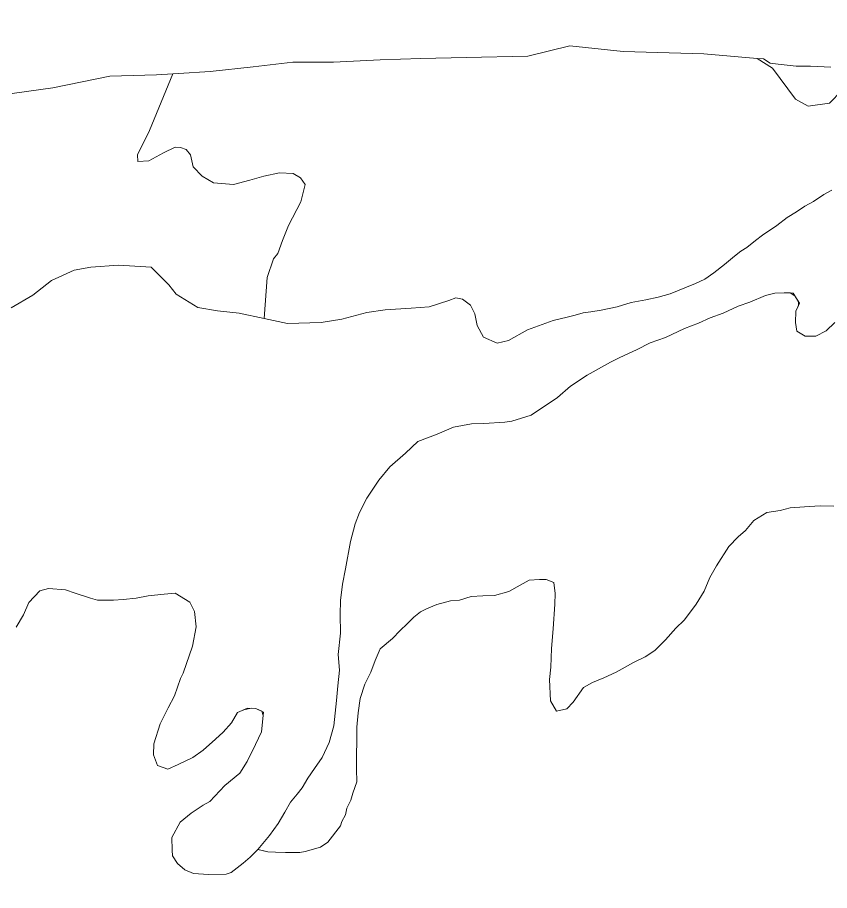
# Model space of a CAD drawing. Extents: x 553962 to 842807, y 8883888 to 9032388.
# Drawn here: x 685079 to 688111, y 8958422 to 8961682 of the extents above; entities that cross this region are included whole.
import ezdxf

# ---------------------------------------------------------------- set-up
doc = ezdxf.new("R2010")
doc.units = 0
doc.header["$LTSCALE"] = 160
doc.layers.add('27', color=7, linetype='Continuous', lineweight=90)
doc.layers.add('4', color=7, linetype='Continuous', lineweight=13)

msp = doc.modelspace()

# ---------------------------------------------------------------- linework, layer by layer
at = {"layer": '27'}
for points in [[(637260.6, 8972975.8), (641524.5, 8971056.2), (652526.1, 8965412.7), (653164.3, 8965062.8), (670790.5, 8953770.1), (686194, 8943929.9), (696283.3, 8937647.1)], [(694874, 8947402.7), (694491.4, 8947729), (693981.6, 8948105.1), (692654.2, 8949437.3), (691811.8, 8950292), (691552.9, 8951277.6), (691093.4, 8951755.3), (689976, 8951721.8), (689441.2, 8951996.3), (689158.9, 8952576.6), (688699.5, 8953029), (687605.5, 8953400.8), (685873.4, 8954400.8), (684752.3, 8955101.5), (681638, 8958243.7), (680641.1, 8959527.7), (679425.4, 8960995.9)]]:
    msp.add_spline(points, degree=3, dxfattribs=at)
at = {"layer": '4'}
for points in [[(687340.8, 8961554.2), (687140.8, 8961575.7), (686984.3, 8961536.7), (686753.8, 8961532.2), (686584.3, 8961527.7), (686432.3, 8961523.7), (686258.3, 8961514.7), (686106.3, 8961514.7), (685958.3, 8961497.7), (685797.8, 8961480.2), (685680.3, 8961471.7), (685658.3, 8961470.5), (685571.8, 8961259.1), (685526.6, 8961168.7), (685527.6, 8961143.8), (685569, 8961146), (685623.8, 8961176.3), (685667.3, 8961196.8), (685687.9, 8961195.9), (685707.9, 8961188), (685724.1, 8961168.4), (685735, 8961123.7), (685767.9, 8961089.6), (685810, 8961063.6), (685885, 8961057.7), (685946.3, 8961073.9), (685998.3, 8961089.2), (686057.4, 8961101.5), (686108.6, 8961098.5), (686135.5, 8961082.8), (686152.5, 8961058.1), (686136.9, 8960992.9), (686090.6, 8960904.2), (686068.4, 8960849.2), (686050.2, 8960800.3), (686034.7, 8960780.1), (686011.2, 8960710.2), (685999.3, 8960557.5), (686086.5, 8960538.6), (686212.4, 8960542.2), (686290.2, 8960554.6), (686383.7, 8960580.5), (686451.3, 8960589.6), (686549.2, 8960596.3), (686615.3, 8960601.6), (686689.7, 8960624.3), (686715.5, 8960634.8), (686740.7, 8960630.1), (686770.3, 8960607.5), (686786.9, 8960575.2), (686794.8, 8960531.5), (686819.3, 8960487.9), (686869.8, 8960466.1), (686912.1, 8960475.4), (686982.7, 8960515), (687079.1, 8960550.3), (687131, 8960562.5), (687161.3, 8960570.3), (687190.7, 8960578.2), (687219.8, 8960582.8), (687258.1, 8960589.1), (687318.1, 8960600.9), (687370.7, 8960616.8), (687424.4, 8960627.6), (687470.4, 8960637.4), (687515.2, 8960649.8), (687610.5, 8960688.3), (687645.3, 8960704.8), (687679.1, 8960727.8), (687718.3, 8960759.4), (687756.1, 8960789.7), (687779.6, 8960809.2), (687801.7, 8960822.4), (687834.3, 8960849.2), (687860.4, 8960868.5), (687913.7, 8960904.7), (687952.8, 8960935.1), (687987.8, 8960955.4), (688019, 8960977.1), (688051.3, 8960995), (688089, 8961020.3), (688118.8, 8961037)], [(688254, 8961442.8), (688213.9, 8961455.4), (688156.1, 8961409.3), (688110.1, 8961361.8), (688030.4, 8961350.1), (687983.3, 8961376.7), (687898.2, 8961492.8), (687840.5, 8961528.7), (687640.8, 8961545.2), (687340.8, 8961554.2)], [(688115.3, 8961496.2), (688039.3, 8961499.7), (687986.3, 8961499.7), (687919.5, 8961506.9), (687889, 8961510.5), (687863.8, 8961526.7), (687840.5, 8961528.7), (687898.2, 8961492.8), (687983.3, 8961376.7), (688030.4, 8961350.1), (688110.1, 8961361.8), (688156.1, 8961409.3)], [(685055.6, 8960598), (685136.4, 8960644.3), (685205.7, 8960699.5), (685290.4, 8960738.2), (685352.5, 8960748.9), (685456.4, 8960756.2), (685578.3, 8960749.6), (685643.5, 8960682.9), (685671.7, 8960648.9), (685752.1, 8960598.8), (685825.8, 8960586.8), (685907, 8960577.3), (685999.3, 8960557.5), (686011.2, 8960710.2), (686034.7, 8960780.1), (686050.2, 8960800.3), (686068.4, 8960849.2), (686090.6, 8960904.2), (686136.9, 8960992.9), (686152.5, 8961058.1), (686135.5, 8961082.8), (686108.6, 8961098.5), (686057.4, 8961101.5), (685998.3, 8961089.2), (685946.3, 8961073.9), (685885, 8961057.7), (685810, 8961063.6), (685767.9, 8961089.6), (685735, 8961123.7), (685724.1, 8961168.4), (685707.9, 8961188), (685687.9, 8961195.9), (685667.3, 8961196.8), (685623.8, 8961176.3), (685569, 8961146), (685527.6, 8961143.8), (685526.6, 8961168.7), (685571.8, 8961259.1), (685658.3, 8961470.5), (685597.8, 8961467.2), (685423.8, 8961462.7), (685210.8, 8961419.2), (685058.3, 8961397.7)], [(688118.8, 8961037), (688089, 8961020.3), (688051.3, 8960995), (688019, 8960977.1), (687987.8, 8960955.4), (687952.8, 8960935.1), (687913.7, 8960904.7), (687860.4, 8960868.5), (687834.3, 8960849.2), (687801.7, 8960822.4), (687779.6, 8960809.2), (687756.1, 8960789.7), (687718.3, 8960759.4), (687679.1, 8960727.8), (687645.3, 8960704.8), (687610.5, 8960688.3), (687515.2, 8960649.8), (687470.4, 8960637.4), (687424.4, 8960627.6), (687370.7, 8960616.8), (687318.1, 8960600.9), (687258.1, 8960589.1), (687219.8, 8960582.8), (687190.7, 8960578.2), (687161.3, 8960570.3), (687131, 8960562.5), (687079.1, 8960550.3), (686982.7, 8960515), (686912.1, 8960475.4), (686869.8, 8960466.1), (686819.3, 8960487.9), (686794.8, 8960531.5), (686786.9, 8960575.2), (686770.3, 8960607.5), (686740.7, 8960630.1), (686715.5, 8960634.8), (686689.7, 8960624.3), (686615.3, 8960601.6), (686549.2, 8960596.3), (686451.3, 8960589.6), (686383.7, 8960580.5), (686290.2, 8960554.6), (686212.4, 8960542.2), (686086.5, 8960538.6), (685999.3, 8960557.5), (685907, 8960577.3), (685825.8, 8960586.8), (685752.1, 8960598.8), (685671.7, 8960648.9), (685643.5, 8960682.9), (685578.3, 8960749.6), (685456.4, 8960756.2), (685352.5, 8960748.9), (685290.4, 8960738.2), (685205.7, 8960699.5), (685136.4, 8960644.3)], [(685136.4, 8960644.3), (685055.6, 8960598)], [(688130.6, 8960543.1), (688097.7, 8960511.3), (688060.2, 8960491.1), (688019.6, 8960491.2), (687988.6, 8960510.1), (687983.4, 8960543.2), (687984.9, 8960585.1), (687994.5, 8960606.3), (687995, 8960620.2), (687981.8, 8960642.2), (687963.2, 8960653.1), (687941.6, 8960653.8), (687906.1, 8960652.5), (687871.5, 8960643.6), (687813.5, 8960619), (687769.9, 8960604), (687713.1, 8960576.9), (687665.6, 8960559.5), (687621.8, 8960540.8), (687569, 8960519.8), (687498.1, 8960486.7), (687441.6, 8960467.2), (687389.9, 8960441.1), (687328, 8960411.5), (687293.1, 8960395), (687206.4, 8960346), (687144.1, 8960305.1), (687095.6, 8960262.4), (686996.9, 8960196.1), (686925.1, 8960174.5), (686898.3, 8960170.4), (686819.5, 8960165.6), (686773.8, 8960164.6), (686707.3, 8960151.8), (686645.5, 8960126), (686573.5, 8960098.1), (686527.6, 8960055.3), (686468.7, 8960004.1), (686427.6, 8959953.5), (686383.4, 8959886.6), (686356.1, 8959833), (686339.4, 8959790.5), (686321.9, 8959725.1), (686303.1, 8959623), (686292.2, 8959566.3), (686284.9, 8959504.4), (686283.1, 8959452.5), (686284.4, 8959382.6), (686276.6, 8959303), (686280.8, 8959244.5), (686275, 8959186.3), (686269.3, 8959132), (686259.6, 8959037.2), (686242.2, 8958974.3), (686216.1, 8958918.2), (686188, 8958877.3), (686162.6, 8958841.4), (686141.1, 8958805.4), (686122.5, 8958781.9), (686098.6, 8958752.3), (686077.3, 8958714.8), (686051.7, 8958672.5), (686019.3, 8958627), (686007.4, 8958612.2), (685976, 8958575.4), (685976.9, 8958575.2), (686013.4, 8958566.3), (686042.5, 8958565.3), (686080, 8958563.8), (686104.8, 8958563.4), (686132.8, 8958564.3), (686153, 8958567.7), (686210.6, 8958583.5), (686238, 8958602.8), (686284.5, 8958663.3), (686290.1, 8958679.6), (686303.7, 8958704.5), (686308.4, 8958729.7), (686323.4, 8958759.6), (686330.7, 8958786)], [(686527.6, 8960055.3), (686573.5, 8960098.1), (686645.5, 8960126), (686707.3, 8960151.8), (686773.8, 8960164.6), (686819.5, 8960165.6), (686898.3, 8960170.4), (686925.1, 8960174.5), (686996.9, 8960196.1), (687095.6, 8960262.4), (687144.1, 8960305.1), (687206.4, 8960346), (687293.1, 8960395), (687328, 8960411.5), (687389.9, 8960441.1), (687441.6, 8960467.2), (687498.1, 8960486.7), (687569, 8960519.8), (687621.8, 8960540.8), (687665.6, 8960559.5), (687713.1, 8960576.9), (687769.9, 8960604), (687813.5, 8960619), (687871.5, 8960643.6), (687906.1, 8960652.5), (687941.6, 8960653.8), (687975.6, 8960652.6), (687998.3, 8960614.7), (687984.9, 8960585.1), (687983.4, 8960543.2), (687988.6, 8960510.1), (688019.6, 8960491.2), (688060.2, 8960491.1), (688097.7, 8960511.3), (688130.6, 8960543.1)], [(685726.7, 8958710.8), (685686.2, 8958676.8), (685655, 8958619.5), (685655.9, 8958572.5), (685657.6, 8958550.9), (685675.7, 8958522.4), (685704.1, 8958499.8), (685735.3, 8958486), (685792.2, 8958481.5), (685858.2, 8958482.9), (685876.2, 8958489.9), (685921.8, 8958523.8), (685948, 8958547), (685976, 8958575.4), (686007.4, 8958612.2), (686019.3, 8958627), (686051.7, 8958672.5), (686077.3, 8958714.8), (686098.6, 8958752.3), (686122.5, 8958781.9), (686141.1, 8958805.4), (686162.6, 8958841.4), (686188, 8958877.3), (686216.1, 8958918.2), (686242.2, 8958974.3), (686259.6, 8959037.2), (686269.3, 8959132), (686275, 8959186.3), (686280.8, 8959244.5), (686276.6, 8959303), (686284.4, 8959382.6), (686283.1, 8959452.5), (686284.9, 8959504.4), (686292.2, 8959566.3), (686303.1, 8959623), (686321.9, 8959725.1), (686339.4, 8959790.5), (686356.1, 8959833), (686383.4, 8959886.6), (686427.6, 8959953.5), (686468.7, 8960004.1), (686527.6, 8960055.3)], [(686330.7, 8958786), (686346.1, 8958827.3), (686344.2, 8958874.7), (686344.2, 8958928.5), (686345.2, 8958980.2), (686345.7, 8959032.2), (686350.9, 8959085.3), (686358, 8959138.5), (686375.4, 8959192.7), (686398.6, 8959237.8), (686414.1, 8959280.4), (686433.3, 8959324.1), (686479.1, 8959363.1), (686507.8, 8959392.3), (686533.7, 8959418.2), (686558.7, 8959443.1), (686584, 8959462.4), (686605.6, 8959474.1), (686644.6, 8959489.8), (686695.9, 8959503.9), (686729, 8959506.5), (686772.6, 8959520.2), (686815.9, 8959522.3), (686859.9, 8959524), (686913.1, 8959539), (686955.2, 8959562.3), (686988.7, 8959580.1), (687027.3, 8959583.1), (687052.9, 8959583), (687081.3, 8959572.1), (687086.2, 8959530.9), (687085.3, 8959491.4), (687078.7, 8959398.7), (687072.8, 8959325.9), (687069.7, 8959255.9), (687065.6, 8959210.3), (687068.9, 8959130.6), (687091.1, 8959091.7), (687129.4, 8959100.7), (687153.5, 8959125.4), (687192.1, 8959180.3), (687225.6, 8959198.5), (687268.1, 8959216.1), (687314.5, 8959237.3), (687379.2, 8959273), (687422.8, 8959294.3), (687458.7, 8959318.2), (687498.6, 8959358.1), (687536.5, 8959401.9), (687568.5, 8959431.8), (687588.4, 8959457.7), (687612.3, 8959491.6), (687643, 8959539.8), (687663.5, 8959590.1), (687688.8, 8959634.3), (687735.3, 8959706.5), (687769.8, 8959741.9), (687797.3, 8959765.7), (687828.2, 8959803), (687876.1, 8959832.9), (687926, 8959840.8), (687963.8, 8959850.8), (688017.7, 8959854.8), (688075.6, 8959858.8), (688127.4, 8959856.8)], [(688127.4, 8959856.8), (688075.6, 8959858.8), (688017.7, 8959854.8), (687963.8, 8959850.8), (687926, 8959840.8), (687876.1, 8959832.9), (687828.2, 8959803), (687797.3, 8959765.7), (687769.8, 8959741.9), (687735.3, 8959706.5), (687688.8, 8959634.3), (687663.5, 8959590.1), (687643, 8959539.8), (687612.3, 8959491.6), (687588.4, 8959457.7), (687568.5, 8959431.8), (687536.5, 8959401.9), (687498.6, 8959358.1), (687458.7, 8959318.2), (687422.8, 8959294.3)], [(687422.8, 8959294.3), (687379.2, 8959273), (687314.5, 8959237.3), (687268.1, 8959216.1), (687225.6, 8959198.5), (687192.1, 8959180.3), (687153.5, 8959125.4), (687129.4, 8959100.7), (687091.1, 8959091.7), (687068.9, 8959130.6), (687065.6, 8959210.3), (687069.7, 8959255.9), (687072.8, 8959325.9), (687078.7, 8959398.7), (687085.3, 8959491.4), (687086.2, 8959530.9), (687081.3, 8959572.1), (687052.9, 8959583), (687027.3, 8959583.1), (686988.7, 8959580.1), (686955.2, 8959562.3), (686913.1, 8959539), (686859.9, 8959524), (686815.9, 8959522.3), (686772.6, 8959520.2), (686729, 8959506.5), (686695.9, 8959503.9), (686644.6, 8959489.8), (686605.6, 8959474.1), (686584, 8959462.4), (686558.7, 8959443.1), (686533.7, 8959418.2), (686507.8, 8959392.3), (686479.1, 8959363.1), (686433.3, 8959324.1), (686414.1, 8959280.4), (686398.6, 8959237.8), (686375.4, 8959192.7), (686358, 8959138.5), (686350.9, 8959085.3), (686345.7, 8959032.2), (686345.2, 8958980.2), (686344.2, 8958928.5)], [(685073.7, 8959405), (685100.7, 8959450.9), (685121.3, 8959497.2), (685162.2, 8959541.4), (685194.2, 8959549.1), (685257.5, 8959544.4), (685293.8, 8959531.7), (685351.5, 8959513.2), (685377.9, 8959505.9), (685437.6, 8959506.3), (685473.2, 8959508.9), (685521.5, 8959513.5), (685566.2, 8959522.1), (685626.1, 8959528.9), (685666.8, 8959532.5), (685722.7, 8959498.8), (685739.3, 8959464), (685746.1, 8959406.7), (685732.2, 8959334.8), (685696.9, 8959233.3), (685687.3, 8959213.3), (685664.8, 8959149.4), (685641.6, 8959104.6), (685611.6, 8959044.8), (685587.4, 8958969.5), (685586.1, 8958928.7), (685601.8, 8958888.7), (685640, 8958874.8), (685678.3, 8958892.2), (685734, 8958918.2), (685772.2, 8958946), (685817.4, 8958987.7), (685847, 8959013.8), (685878.3, 8959048.6), (685899.8, 8959086.6), (685937.8, 8959103), (685968.8, 8959102), (685997, 8959088.2), (685989.9, 8959014.9), (685967.9, 8958967.5), (685936.5, 8958903.9), (685908.3, 8958860.5), (685853.4, 8958814.2), (685796.7, 8958754.1), (685772.2, 8958741), (685726.7, 8958710.8)], [(686344.2, 8958928.5), (686344.2, 8958874.7), (686346.1, 8958827.3), (686330.7, 8958786), (686323.4, 8958759.6), (686308.4, 8958729.7), (686303.7, 8958704.5), (686290.1, 8958679.6), (686284.5, 8958663.3), (686238, 8958602.8), (686210.6, 8958583.5), (686153, 8958567.7), (686132.8, 8958564.3), (686104.8, 8958563.4), (686080, 8958563.8), (686042.5, 8958565.3), (686013.4, 8958566.3), (685976, 8958575.4), (685948, 8958547), (685921.8, 8958523.8), (685876.2, 8958489.9), (685858.2, 8958482.9), (685792.2, 8958481.5), (685735.3, 8958486), (685704.1, 8958499.8), (685675.7, 8958522.4), (685657.6, 8958550.9), (685655.9, 8958572.5), (685655, 8958619.5), (685686.2, 8958676.8), (685726.7, 8958710.8), (685772.2, 8958741), (685796.7, 8958754.1), (685853.4, 8958814.2), (685908.3, 8958860.5), (685936.5, 8958903.9), (685967.9, 8958967.5), (685989.9, 8959014.9), (685995.8, 8959075.6), (685991.3, 8959091), (685968.8, 8959102), (685951.1, 8959102.6), (685924.2, 8959097.2), (685899.8, 8959086.6), (685878.3, 8959048.6), (685847, 8959013.8), (685817.4, 8958987.7), (685772.2, 8958946), (685734, 8958918.2), (685678.3, 8958892.2), (685640, 8958874.8), (685601.8, 8958888.7), (685586.1, 8958928.7), (685587.4, 8958969.5), (685611.6, 8959044.8), (685641.6, 8959104.6), (685664.8, 8959149.4), (685687.3, 8959213.3), (685696.9, 8959233.3), (685732.2, 8959334.8), (685746.1, 8959406.7), (685739.3, 8959464), (685722.7, 8959498.8), (685666.8, 8959532.5), (685626.1, 8959528.9), (685566.2, 8959522.1), (685521.5, 8959513.5), (685473.2, 8959508.9), (685437.6, 8959506.3), (685377.9, 8959505.9), (685351.5, 8959513.2), (685293.8, 8959531.7), (685257.5, 8959544.4), (685194.2, 8959549.1), (685162.2, 8959541.4), (685121.3, 8959497.2), (685100.7, 8959450.9), (685073.7, 8959405)]]:
    msp.add_lwpolyline(points, dxfattribs=at)

doc.saveas('drawing.dxf')
